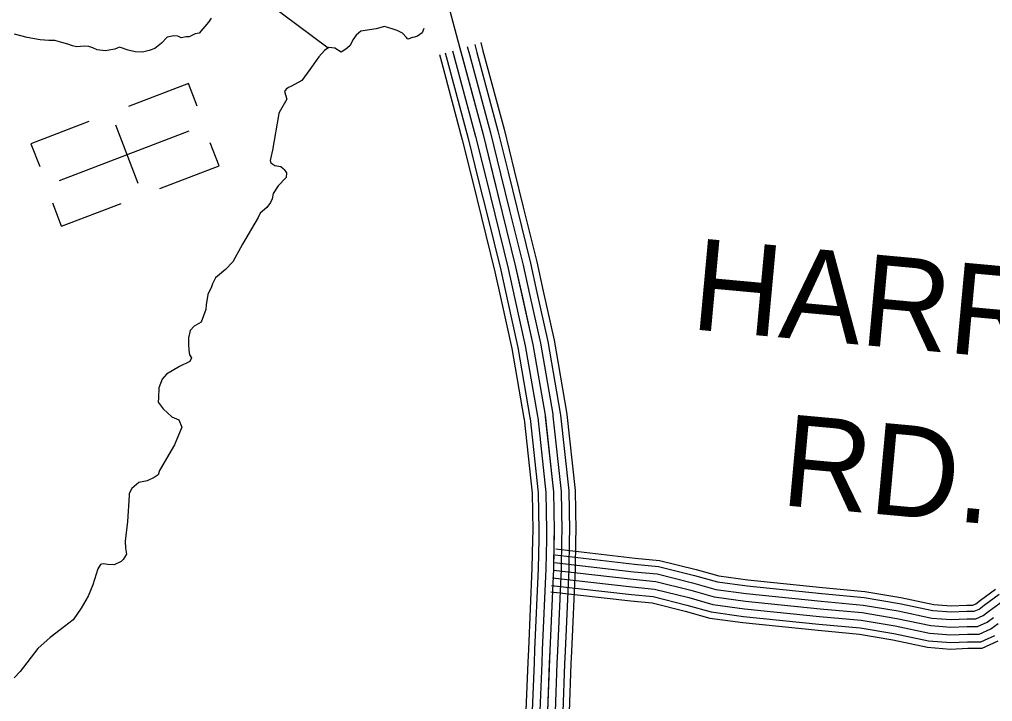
# Model space of a CAD drawing. Extents: x 1551132 to 1791609, y 378168 to 563823.
# Drawn here: x 1662303 to 1666244, y 450390 to 453154 of the extents above; entities that cross this region are included whole.
import ezdxf

# ---------------------------------------------------------------- set-up
doc = ezdxf.new("R2010")
doc.units = 0
for name, color, linetype in [('DESIGN - ROW - Right-of-Way and Easement Labels', 7, 'Continuous'), ('DESIGN - TRANSPORTATION - Text', 7, 'Continuous'), ('DESIGN - UTILITIES - Cable (Underground) with Text', 7, 'Continuous'), ('SURVEY - CONTOURS - Index with Text', 7, 'Continuous'), ('SURVEY - TRANSPORTATION - Roads', 7, 'Continuous')]:
    doc.layers.add(name, color=color, linetype=linetype)

msp = doc.modelspace()

# ---------------------------------------------------------------- linework, layer by layer
at = {"layer": 'DESIGN - TRANSPORTATION - Text'}
for points in [[(1663552.323, 453037.135), (1663304.912, 453222.198)], [(1663079.209, 453158.204), (1663068.342, 453142.262), (1663029.968, 453098.553), (1663013.944, 453094.694), (1662989.794, 453082.944), (1662977.861, 453083.011), (1662957.836, 453079.194), (1662943.903, 453085.327), (1662927.937, 453087.477), (1662907.913, 453083.661), (1662901.096, 453081.144), (1662877.697, 453057.902), (1662851.514, 453036.109), (1662827.465, 453028.317), (1662801.407, 453020.551), (1662771.449, 453022.834), (1662743.525, 453029.101), (1662707.667, 453041.451), (1662689.609, 453033.609), (1662649.569, 453025.967), (1662617.628, 453030.267), (1662599.72, 453038.451), (1662583.787, 453044.609), (1662565.796, 453044.776), (1662533.805, 453043.068), (1662517.855, 453047.226), (1662497.922, 453053.418), (1662473.998, 453059.651), (1662446.098, 453067.918), (1662422.116, 453068.143), (1662386.167, 453070.485), (1662334.293, 453080.977), (1662282.452, 453093.477)], [(1663940.805, 453116.82), (1663934.322, 453099.545), (1663914.197, 453085.745), (1663902.164, 453081.878), (1663894.156, 453079.961), (1663876.115, 453074.153), (1663870.19, 453080.228), (1663854.415, 453098.42), (1663832.558, 453108.678), (1663816.641, 453114.862), (1663780.809, 453125.27), (1663746.743, 453115.629), (1663684.719, 453106.303), (1663666.562, 453090.478), (1663653.145, 453071.136), (1663646.212, 453056.66), (1663640.112, 453046.71), (1663623.979, 453032.868), (1663605.863, 453021.051), (1663580.08, 453037.36), (1663556.139, 453039.626), (1663538.031, 453027.809), (1663515.765, 453002.017), (1663479.241, 452950.357), (1663446.792, 452906.656), (1663404.584, 452883.089), (1663392.535, 452877.214), (1663382.476, 452871.314), (1663376.377, 452861.363), (1663386.026, 452831.221), (1663354.36, 452776.519)], [(1663354.36, 452776.519), (1663353.56, 452772.419), (1663327.944, 452624.507), (1663321.161, 452593.665), (1663317.486, 452582.564), (1663321.369, 452572.506), (1663337.236, 452562.322), (1663361.16, 452558.055), (1663371.102, 452549.747), (1663375.001, 452545.88), (1663384.835, 452531.755), (1663382.635, 452513.754), (1663350.302, 452480.07), (1663329.969, 452448.253), (1663325.728, 452426.269), (1663319.578, 452412.318), (1663304.895, 452392.268), (1663277.145, 452368.725), (1663268.962, 452350.792), (1663205.839, 452243.347), (1663167.089, 452171.679), (1663136.773, 452139.969), (1663112.582, 452120.211), (1663096.449, 452106.369), (1663084.191, 452082.468), (1663080.066, 452070.501)], [(1663080.066, 452070.501), (1663065.725, 452038.617), (1663059.267, 451996.632), (1663057.067, 451978.632), (1663038.509, 451926.764), (1663010.376, 451911.055), (1662994.193, 451893.205), (1662987.868, 451863.237), (1662987.577, 451837.203), (1662989.31, 451813.152), (1662991.102, 451795.11), (1662998.96, 451783.01), (1662992.785, 451767.06), (1662950.619, 451747.492), (1662898.337, 451716.025), (1662880.138, 451696.199), (1662867.755, 451660.29), (1662865.305, 451620.264), (1662865.105, 451602.247), (1662884.787, 451575.988), (1662920.378, 451543.554), (1662948.211, 451531.237), (1662959.852, 451501.069), (1662931.086, 451429.284), (1662870.013, 451325.823), (1662863.821, 451307.864), (1662847.73, 451298.031), (1662819.614, 451284.322), (1662785.573, 451276.688), (1662757.34, 451252.963), (1662746.907, 451233.346), (1662747.04, 451225.045), (1662739.866, 451118.984), (1662730.982, 451038.974), (1662732.666, 451010.915), (1662736.391, 450986.839), (1662722.166, 450964.972), (1662714.091, 450957.047), (1662686.333, 450943.53), (1662660.026, 450945.63), (1662642.076, 450947.83), (1662630.918, 450945.463), (1662619.885, 450928.046), (1662599.177, 450862.186), (1662580.686, 450816.326), (1662552.186, 450768.583), (1662519.696, 450720.874), (1662485.43, 450693.215), (1662427.023, 450649.797), (1662376.574, 450604.296), (1662305.625, 450510.951), (1662281.368, 450485.184)]]:
    msp.add_lwpolyline(points, dxfattribs=at)
at = {"layer": 'DESIGN - UTILITIES - Cable (Underground) with Text'}
for p, q in [((1662986.976, 452894.653), (1662743.664, 452800.965)), ((1663022.794, 452801.68), (1662987.151, 452893.986)), ((1662583.725, 452739.721), (1662349.163, 452649.691)), ((1662784.062, 452488.528), (1662693.107, 452725.423)), ((1662349.254, 452649.65), (1662384.589, 452557.86)), ((1663110.932, 452560.434), (1663075.205, 452653.707)), ((1662871.27, 452468.471), (1663110.89, 452560.476)), ((1662473.294, 452315.864), (1662437.434, 452408.529)), ((1662473.294, 452315.689), (1662714.056, 452408.185))]:
    msp.add_line(p, q, dxfattribs=at)
msp.add_lwpolyline([(1662988.788, 452701.538), (1662463.44, 452499.612)], dxfattribs=at)
at = {"layer": 'SURVEY - CONTOURS - Index with Text'}
for points in [[(1664010.82, 453320.684), (1664076.994, 453071.953), (1664180.166, 452686.818), (1664257.856, 452371.934), (1664312.229, 452151.32), (1664381.911, 451836.495), (1664431.793, 451549.838), (1664465.5, 451239.263), (1664468.333, 451083.068), (1664465.167, 450926.913), (1664450.708, 450596.646), (1664440.867, 450350.448)], [(1664056.961, 453026.951), (1664065.227, 452996.084)], [(1664086.76, 453035.493), (1664095.168, 453004.109)], [(1664116.551, 453044.085), (1664125.109, 453012.134)], [(1664146.367, 453052.602), (1664155.058, 453020.151)], [(1664171.083, 453059.711), (1664179.891, 453026.81)], [(1664179.883, 453026.826), (1664265.114, 452708.677), (1664306.413, 452541.305)], [(1664003.395, 453011.568), (1664011.403, 452981.667)], [(1664027.145, 453018.434), (1664035.278, 452988.067)], [(1664035.269, 452988.084), (1664120.117, 452671.367), (1664161.058, 452505.446)], [(1664065.219, 452996.101), (1664150.142, 452679.092), (1664191.149, 452512.871)], [(1664095.16, 453004.126), (1664180.166, 452686.818), (1664221.248, 452520.297)], [(1664125.101, 453012.151), (1664210.19, 452694.543), (1664251.348, 452527.722)], [(1664155.05, 453020.168), (1664240.215, 452702.268), (1664281.438, 452535.147)], [(1664011.395, 452981.684), (1664096.185, 452665.209), (1664137.059, 452499.521)], [(1664191.149, 452512.888), (1664227.756, 452364.509), (1664282.038, 452144.262), (1664307.888, 452027.484)], [(1664221.248, 452520.313), (1664257.856, 452371.934), (1664312.229, 452151.32), (1664338.154, 452034.184)], [(1664251.348, 452527.738), (1664287.955, 452379.36), (1664342.42, 452158.379), (1664368.42, 452040.884)], [(1664281.438, 452535.164), (1664318.054, 452386.776), (1664372.603, 452165.437), (1664398.685, 452047.584)], [(1664306.413, 452541.322), (1664343.02, 452392.935), (1664397.644, 452171.296), (1664423.793, 452053.143)], [(1664137.059, 452499.538), (1664173.666, 452351.167), (1664227.79, 452131.57), (1664253.489, 452015.442)], [(1664161.058, 452505.463), (1664197.657, 452357.092), (1664251.856, 452137.203), (1664277.622, 452020.784)], [(1664368.42, 452040.901), (1664412.327, 451842.504), (1664462.5, 451554.171), (1664463.317, 451546.671)], [(1664398.685, 452047.601), (1664442.751, 451848.512), (1664493.216, 451558.513), (1664494.133, 451550.021)], [(1664423.793, 452053.159), (1664467.984, 451853.504), (1664518.691, 451562.113), (1664519.699, 451552.796)], [(1664253.489, 452015.458), (1664296.821, 451819.687), (1664345.886, 451537.704), (1664346.295, 451533.954)], [(1664277.622, 452020.8), (1664321.071, 451824.478), (1664370.369, 451541.163), (1664370.869, 451536.621)], [(1664307.888, 452027.5), (1664351.495, 451830.487), (1664401.085, 451545.505), (1664401.685, 451539.971)], [(1664338.154, 452034.201), (1664381.911, 451836.495), (1664431.793, 451549.838), (1664432.501, 451543.321)], [(1664346.295, 451533.979), (1664378.869, 451233.788), (1664381.602, 451083.159), (1664380.869, 451046.892)], [(1664370.861, 451536.646), (1664403.56, 451235.346), (1664406.326, 451083.134), (1664405.585, 451046.392)], [(1664401.685, 451539.996), (1664434.534, 451237.305), (1664437.326, 451083.101), (1664436.576, 451045.767)], [(1664432.501, 451543.338), (1664465.5, 451239.263), (1664468.333, 451083.068), (1664467.567, 451045.142)], [(1664463.317, 451546.68), (1664496.466, 451241.222), (1664499.341, 451083.034), (1664498.558, 451044.517)], [(1664494.141, 451550.03), (1664527.44, 451243.18), (1664530.34, 451083.001), (1664529.549, 451043.892)], [(1664519.707, 451552.805), (1664553.131, 451244.805), (1664556.065, 451082.976), (1664555.265, 451043.367)], [(1664380.869, 451046.917), (1664378.494, 450929.688), (1664364.069, 450600.272), (1664362.019, 450548.987)], [(1664405.585, 451046.417), (1664403.193, 450928.897), (1664388.76, 450599.238), (1664386.718, 450548.003)], [(1664436.576, 451045.783), (1664434.184, 450927.905), (1664419.734, 450597.946), (1664417.693, 450546.762)], [(1664467.567, 451045.158), (1664465.167, 450926.913), (1664450.708, 450596.646), (1664448.667, 450545.528)], [(1664498.558, 451044.533), (1664496.149, 450925.922), (1664481.683, 450595.346), (1664479.641, 450544.295)], [(1664529.549, 451043.9), (1664527.14, 450924.93), (1664512.657, 450594.055), (1664510.615, 450543.053)], [(1664555.265, 451043.375), (1664552.84, 450924.105), (1664538.348, 450592.98), (1664536.315, 450542.028)], [(1664362.019, 450549.012), (1664354.202, 450353.482), (1664346.194, 450086.258), (1664345.519, 450047.324)], [(1664386.718, 450548.02), (1664378.902, 450352.615), (1664370.902, 450085.675), (1664370.227, 450046.89)], [(1664417.693, 450546.787), (1664409.884, 450351.532), (1664401.893, 450084.941), (1664401.226, 450046.357)], [(1664448.667, 450545.545), (1664440.867, 450350.448), (1664432.884, 450084.208), (1664432.217, 450045.815)], [(1664479.641, 450544.303), (1664471.85, 450349.365), (1664463.875, 450083.475), (1664463.208, 450045.274)], [(1664510.615, 450543.07), (1664502.832, 450348.282), (1664494.866, 450082.741), (1664494.207, 450044.74)], [(1664536.315, 450542.037), (1664528.532, 450347.382), (1664520.573, 450082.133), (1664519.915, 450044.29)]]:
    msp.add_lwpolyline(points, dxfattribs=at)
at = {"layer": 'SURVEY - TRANSPORTATION - Roads'}
for points in [[(1664472.017, 450983.607), (1664794.292, 450946.622), (1664890.207, 450937.347), (1665037.162, 450900.605), (1665129.593, 450874.571), (1665250.057, 450858.079), (1665552.241, 450827.278), (1665723.995, 450811.453), (1665867.317, 450787.486), (1666002.455, 450758.668), (1666076.262, 450752.551), (1666140.002, 450755.81), (1666169.893, 450755.518), (1666189.351, 450764.518), (1666210.401, 450780.419), (1666269.991, 450824.803)], [(1664474.833, 451008.157), (1664796.892, 450971.206), (1664894.415, 450961.773), (1665043.511, 450924.497), (1665134.651, 450898.83), (1665252.99, 450882.621), (1665554.633, 450851.879), (1665727.17, 450835.987), (1665871.934, 450811.769), (1666006.064, 450783.177), (1666076.654, 450777.319), (1666139.494, 450780.535), (1666164.568, 450780.285), (1666176.568, 450785.844), (1666195.568, 450800.194), (1666255.633, 450844.937)], [(1664468.483, 450952.806), (1664791.034, 450915.797), (1664884.932, 450906.713), (1665029.203, 450870.646), (1665123.26, 450844.153), (1665246.382, 450827.286), (1665549.249, 450796.427), (1665720.012, 450780.694), (1665861.525, 450757.018), (1665997.922, 450727.942), (1666075.77, 450721.484), (1666140.644, 450724.801), (1666176.576, 450724.451), (1666205.384, 450737.784), (1666229, 450755.618), (1666287.99, 450799.561)], [(1664464.95, 450922.005), (1664787.776, 450884.963), (1664879.649, 450876.079), (1665021.237, 450840.678), (1665116.926, 450813.727), (1665242.707, 450796.502), (1665546.258, 450765.568), (1665716.029, 450749.926), (1665855.734, 450726.559), (1665993.389, 450697.208), (1666075.279, 450690.416), (1666141.286, 450693.792), (1666183.26, 450693.383), (1666221.417, 450711.042), (1666247.6, 450730.818)], [(1664464.95, 450922.005), (1664787.776, 450884.963), (1664879.649, 450876.079), (1665021.237, 450840.678), (1665116.926, 450813.727), (1665242.707, 450796.502), (1665546.258, 450765.568), (1665716.029, 450749.926), (1665855.734, 450726.559), (1665993.389, 450697.208), (1666075.279, 450690.416), (1666141.286, 450693.792), (1666183.26, 450693.383), (1666221.417, 450711.042), (1666247.6, 450730.818)], [(1664457.883, 450860.403), (1664781.259, 450823.303), (1664869.09, 450814.811), (1665005.312, 450780.752), (1665104.26, 450752.884), (1665235.357, 450734.925), (1665540.275, 450703.858), (1665708.062, 450688.4), (1665844.151, 450665.632), (1665984.323, 450635.748), (1666074.295, 450628.281), (1666142.569, 450631.773), (1666196.626, 450631.248), (1666253.483, 450657.566)], [(1664461.417, 450891.204), (1664784.517, 450854.128), (1664874.365, 450845.445), (1665013.27, 450810.711), (1665110.593, 450783.302), (1665239.032, 450765.718), (1665543.266, 450734.709), (1665712.046, 450719.159), (1665849.942, 450696.1), (1665988.856, 450666.474), (1666074.787, 450659.349), (1666141.927, 450662.782), (1666189.943, 450662.316), (1666237.45, 450684.3), (1666266.199, 450706.017)], [(1664454.95, 450834.861), (1664778.551, 450797.727), (1664864.707, 450789.393), (1664998.704, 450755.893), (1665099.002, 450727.642), (1665232.307, 450709.391), (1665537.791, 450678.257), (1665704.754, 450662.874), (1665839.343, 450640.365), (1665980.564, 450610.248), (1666073.887, 450602.514), (1666143.102, 450606.048), (1666202.167, 450605.473), (1666266.783, 450635.382)]]:
    msp.add_lwpolyline(points, dxfattribs=at)

# ---------------------------------------------------------------- texts
at = {"layer": 'DESIGN - ROW - Right-of-Way and Easement Labels'}
for s, p in [('HARRIS', (1665017.188, 451898.956)), ('RD.', (1665381.337, 451186.187))]:
    msp.add_text(s, height=369.9914, rotation=354.737483, dxfattribs=at).set_placement(p)

doc.saveas('drawing.dxf')
